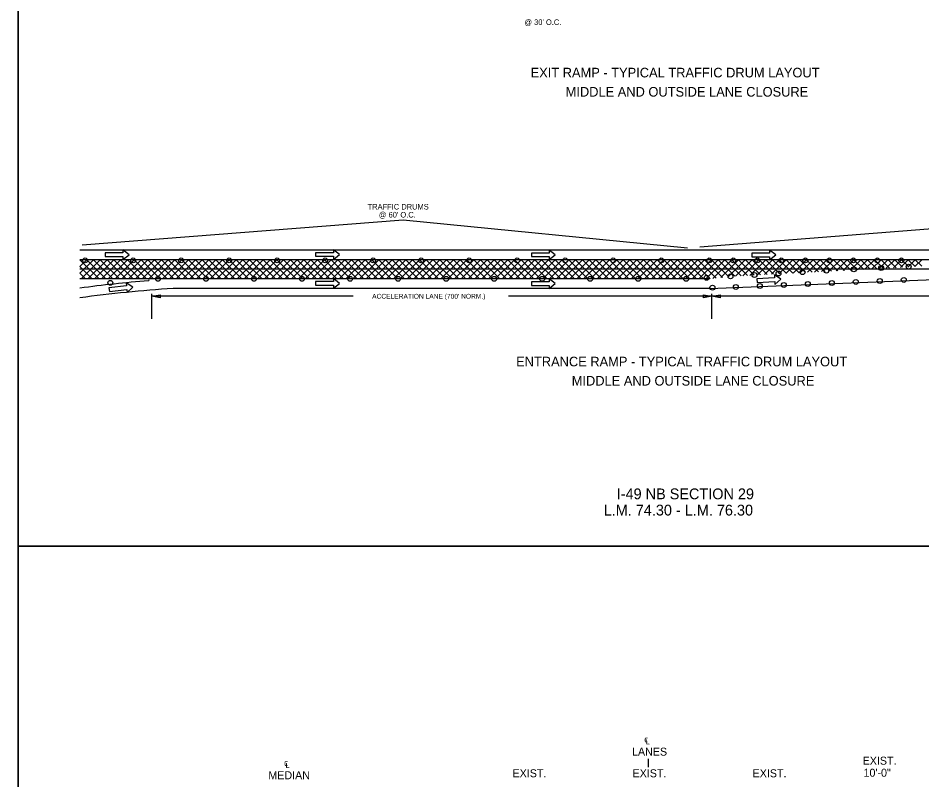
# Model space of a CAD drawing. Extents: x -100 to 745, y -1581 to -107.
# Drawn here: x 175.4 to 288.3, y -1389.8 to -1294.6 of the extents above; entities that cross this region are included whole.
import ezdxf

# ---------------------------------------------------------------- set-up
doc = ezdxf.new("R2010")
doc.units = 0
for name, color, linetype in [('Default', 7, 'Continuous'), ('R_Contour Annot', 7, 'Continuous'), ('R_Draft', 7, 'Continuous'), ('R_Drive', 7, 'Continuous'), ('R_Erosion', 7, 'Continuous'), ('R_Exist Surface', 7, 'Continuous')]:
    doc.layers.add(name, color=color, linetype=linetype)

msp = doc.modelspace()

# ---------------------------------------------------------------- linework, layer by layer
at = {"layer": 'Default'}
msp.add_line((254.16, -1387.15), (254.16, -1388.16), dxfattribs=at)
for points in [[(188.49, -1324.74), (189.27, -1324.14), (188.49, -1323.54), (188.49, -1323.92), (186.28, -1323.92), (186.28, -1324.37), (188.49, -1324.37)], [(214.8, -1324.72), (215.57, -1324.12), (214.8, -1323.52), (214.8, -1323.89), (212.59, -1323.89), (212.59, -1324.34), (214.8, -1324.34)], [(241.76, -1324.75), (242.54, -1324.15), (241.76, -1323.55), (241.76, -1323.93), (239.56, -1323.93), (239.56, -1324.38), (241.76, -1324.38)], [(269.31, -1324.77), (270.08, -1324.17), (269.31, -1323.57), (269.31, -1323.95), (267.1, -1323.95), (267.1, -1324.4), (269.31, -1324.4)], [(269.98, -1327.85), (270.72, -1327.21), (269.91, -1326.65), (269.93, -1327.03), (267.73, -1327.15), (267.75, -1327.59), (269.96, -1327.48)], [(189.05, -1328.86), (189.75, -1328.18), (188.91, -1327.67), (188.96, -1328.04), (186.76, -1328.29), (186.81, -1328.74), (189.01, -1328.49)], [(214.8, -1328.32), (215.57, -1327.72), (214.8, -1327.12), (214.8, -1327.49), (212.59, -1327.49), (212.59, -1327.94), (214.8, -1327.94)], [(241.76, -1328.35), (242.54, -1327.75), (241.76, -1327.15), (241.76, -1327.52), (239.56, -1327.52), (239.56, -1327.97), (241.76, -1327.97)]]:
    msp.add_lwpolyline(points, close=True, dxfattribs=at)
at = {"layer": 'R_Contour Annot'}
for points in [[(175.41, -1250.58), (345.41, -1250.58), (345.41, -1360.58), (175.41, -1360.58)], [(175.41, -1360.58), (345.41, -1360.58), (345.41, -1470.58), (175.41, -1470.58)]]:
    msp.add_lwpolyline(points, close=True, dxfattribs=at)
at = {"layer": 'R_Draft'}
for p, q in [((339.68, -1323.56), (183.13, -1323.56)), ((339.68, -1324.76), (183.13, -1324.76)), ((183.13, -1326.45), (184.83, -1324.76)), ((183.13, -1325.6), (183.98, -1324.76)), ((183.13, -1324.76), (185.53, -1327.16)), ((183.28, -1327.16), (185.68, -1324.76)), ((183.98, -1324.76), (186.38, -1327.16)), ((184.12, -1327.16), (186.52, -1324.76)), ((184.83, -1324.76), (187.23, -1327.16)), ((184.97, -1327.16), (187.37, -1324.76)), ((185.68, -1324.76), (188.08, -1327.16)), ((185.82, -1327.16), (188.22, -1324.76)), ((186.52, -1324.76), (188.92, -1327.16)), ((186.67, -1327.16), (189.07, -1324.76)), ((187.37, -1324.76), (189.77, -1327.16)), ((187.52, -1327.16), (189.92, -1324.76)), ((188.22, -1324.76), (190.62, -1327.16)), ((188.37, -1327.16), (190.77, -1324.76)), ((189.07, -1324.76), (191.47, -1327.16)), ((189.22, -1327.16), (191.62, -1324.76)), ((189.92, -1324.76), (192.32, -1327.16)), ((190.06, -1327.16), (192.46, -1324.76)), ((190.77, -1324.76), (193.17, -1327.16)), ((190.91, -1327.16), (193.31, -1324.76)), ((191.62, -1324.76), (194.02, -1327.16)), ((191.76, -1327.16), (194.16, -1324.76)), ((192.46, -1324.76), (194.86, -1327.16)), ((192.61, -1327.16), (195.01, -1324.76)), ((193.31, -1324.76), (195.71, -1327.16)), ((193.46, -1327.16), (195.86, -1324.76)), ((194.16, -1324.76), (196.56, -1327.16)), ((194.31, -1327.16), (196.71, -1324.76)), ((195.01, -1324.76), (197.41, -1327.16)), ((195.16, -1327.16), (197.56, -1324.76)), ((195.86, -1324.76), (198.26, -1327.16)), ((196, -1327.16), (198.4, -1324.76)), ((196.71, -1324.76), (199.11, -1327.16)), ((196.85, -1327.16), (199.25, -1324.76)), ((197.56, -1324.76), (199.96, -1327.16)), ((197.7, -1327.16), (200.1, -1324.76)), ((198.4, -1324.76), (200.8, -1327.16)), ((198.55, -1327.16), (200.95, -1324.76)), ((199.25, -1324.76), (201.65, -1327.16)), ((199.4, -1327.16), (201.8, -1324.76)), ((200.1, -1324.76), (202.5, -1327.16)), ((200.25, -1327.16), (202.65, -1324.76)), ((200.95, -1324.76), (203.35, -1327.16)), ((201.1, -1327.16), (203.5, -1324.76)), ((201.8, -1324.76), (204.2, -1327.16)), ((201.94, -1327.16), (204.34, -1324.76)), ((202.65, -1324.76), (205.05, -1327.16)), ((202.79, -1327.16), (205.19, -1324.76)), ((203.5, -1324.76), (205.9, -1327.16)), ((203.64, -1327.16), (206.04, -1324.76)), ((204.34, -1324.76), (206.74, -1327.16)), ((204.49, -1327.16), (206.89, -1324.76)), ((205.19, -1324.76), (207.59, -1327.16)), ((205.34, -1327.16), (207.74, -1324.76)), ((206.04, -1324.76), (208.44, -1327.16)), ((206.19, -1327.16), (208.59, -1324.76)), ((206.89, -1324.76), (209.29, -1327.16)), ((207.04, -1327.16), (209.43, -1324.76)), ((207.74, -1324.76), (210.14, -1327.16)), ((207.88, -1327.16), (210.28, -1324.76)), ((208.59, -1324.76), (210.99, -1327.16)), ((208.73, -1327.16), (211.13, -1324.76)), ((209.44, -1324.76), (211.84, -1327.16)), ((209.58, -1327.16), (211.98, -1324.76)), ((210.28, -1324.76), (212.68, -1327.16)), ((210.43, -1327.16), (212.83, -1324.76)), ((211.13, -1324.76), (213.53, -1327.16)), ((211.28, -1327.16), (213.68, -1324.76)), ((211.98, -1324.76), (214.38, -1327.16)), ((212.13, -1327.16), (214.53, -1324.76)), ((212.83, -1324.76), (215.23, -1327.16)), ((212.97, -1327.16), (215.37, -1324.76)), ((213.68, -1324.76), (216.08, -1327.16)), ((213.82, -1327.16), (216.22, -1324.76)), ((214.53, -1324.76), (216.93, -1327.16)), ((214.67, -1327.16), (217.07, -1324.76)), ((215.38, -1324.76), (217.77, -1327.16)), ((215.52, -1327.16), (217.92, -1324.76)), ((216.22, -1324.76), (218.62, -1327.16)), ((216.37, -1327.16), (218.77, -1324.76)), ((217.07, -1324.76), (219.47, -1327.16)), ((217.22, -1327.16), (219.62, -1324.76)), ((217.92, -1324.76), (220.32, -1327.16)), ((218.07, -1327.16), (220.47, -1324.76)), ((218.77, -1324.76), (221.17, -1327.16)), ((218.91, -1327.16), (221.31, -1324.76)), ((219.62, -1324.76), (222.02, -1327.16)), ((219.76, -1327.16), (222.16, -1324.76)), ((220.47, -1324.76), (222.87, -1327.16)), ((220.61, -1327.16), (223.01, -1324.76)), ((221.32, -1324.76), (223.71, -1327.16)), ((221.46, -1327.16), (223.86, -1324.76)), ((222.16, -1324.76), (224.56, -1327.16)), ((222.31, -1327.16), (224.71, -1324.76)), ((223.01, -1324.76), (225.41, -1327.16)), ((223.16, -1327.16), (225.56, -1324.76)), ((223.86, -1324.76), (226.26, -1327.16)), ((224.01, -1327.16), (226.4, -1324.76)), ((224.71, -1324.76), (227.11, -1327.16)), ((224.85, -1327.16), (227.25, -1324.76)), ((225.56, -1324.76), (227.96, -1327.16)), ((225.7, -1327.16), (228.1, -1324.76)), ((226.41, -1324.76), (228.81, -1327.16)), ((226.55, -1327.16), (228.95, -1324.76)), ((227.26, -1324.76), (229.65, -1327.16)), ((227.4, -1327.16), (229.8, -1324.76)), ((228.1, -1324.76), (230.5, -1327.16)), ((228.25, -1327.16), (230.65, -1324.76)), ((228.95, -1324.76), (231.35, -1327.16)), ((229.1, -1327.16), (231.5, -1324.76)), ((229.8, -1324.76), (232.2, -1327.16)), ((229.95, -1327.16), (232.34, -1324.76)), ((230.65, -1324.76), (233.05, -1327.16)), ((230.79, -1327.16), (233.19, -1324.76)), ((231.5, -1324.76), (233.9, -1327.16)), ((231.64, -1327.16), (234.04, -1324.76)), ((232.35, -1324.76), (234.75, -1327.16)), ((232.49, -1327.16), (234.89, -1324.76)), ((233.19, -1324.76), (235.59, -1327.16)), ((233.34, -1327.16), (235.74, -1324.76)), ((234.04, -1324.76), (236.44, -1327.16)), ((234.19, -1327.16), (236.59, -1324.76)), ((234.89, -1324.76), (237.29, -1327.16)), ((235.04, -1327.16), (237.44, -1324.76)), ((235.74, -1324.76), (238.14, -1327.16)), ((235.89, -1327.16), (238.28, -1324.76)), ((236.59, -1324.76), (238.99, -1327.16)), ((236.73, -1327.16), (239.13, -1324.76)), ((237.44, -1324.76), (239.84, -1327.16)), ((237.58, -1327.16), (239.98, -1324.76)), ((238.29, -1324.76), (240.69, -1327.16)), ((238.43, -1327.16), (240.83, -1324.76)), ((239.13, -1324.76), (241.53, -1327.16)), ((239.28, -1327.16), (241.68, -1324.76)), ((239.98, -1324.76), (242.38, -1327.16)), ((240.13, -1327.16), (242.53, -1324.76)), ((240.83, -1324.76), (243.23, -1327.16)), ((240.98, -1327.16), (243.38, -1324.76)), ((241.68, -1324.76), (244.08, -1327.16)), ((241.82, -1327.16), (244.22, -1324.76)), ((242.53, -1324.76), (244.93, -1327.16)), ((242.67, -1327.16), (245.07, -1324.76)), ((243.38, -1324.76), (245.78, -1327.16)), ((243.52, -1327.16), (245.92, -1324.76)), ((244.23, -1324.76), (246.62, -1327.16)), ((244.37, -1327.16), (246.77, -1324.76)), ((245.07, -1324.76), (247.47, -1327.16)), ((245.22, -1327.16), (247.62, -1324.76)), ((245.92, -1324.76), (248.32, -1327.16)), ((246.07, -1327.16), (248.47, -1324.76)), ((246.77, -1324.76), (249.17, -1327.16)), ((246.92, -1327.16), (249.31, -1324.76)), ((247.62, -1324.76), (250.02, -1327.16)), ((247.76, -1327.16), (250.16, -1324.76)), ((248.47, -1324.76), (250.87, -1327.16)), ((248.61, -1327.16), (251.01, -1324.76)), ((249.32, -1324.76), (251.72, -1327.16)), ((249.46, -1327.16), (251.86, -1324.76)), ((250.17, -1324.76), (252.56, -1327.16)), ((250.31, -1327.16), (252.71, -1324.76)), ((251.01, -1324.76), (253.41, -1327.16)), ((251.16, -1327.16), (253.56, -1324.76)), ((251.86, -1324.76), (254.26, -1327.16)), ((252.01, -1327.16), (254.41, -1324.76)), ((252.71, -1324.76), (255.11, -1327.16)), ((252.86, -1327.16), (255.25, -1324.76)), ((253.56, -1324.76), (255.96, -1327.16)), ((253.7, -1327.16), (256.1, -1324.76)), ((254.41, -1324.76), (256.81, -1327.16)), ((254.55, -1327.16), (256.95, -1324.76)), ((255.26, -1324.76), (257.66, -1327.16)), ((255.4, -1327.16), (257.8, -1324.76)), ((256.11, -1324.76), (258.5, -1327.16)), ((256.25, -1327.16), (258.65, -1324.76)), ((256.95, -1324.76), (259.35, -1327.16)), ((257.1, -1327.16), (259.5, -1324.76)), ((257.8, -1324.76), (260.2, -1327.16)), ((257.95, -1327.16), (260.35, -1324.76)), ((258.65, -1324.76), (261.05, -1327.16)), ((258.8, -1327.16), (261.19, -1324.76)), ((259.5, -1324.76), (261.89, -1327.14)), ((259.64, -1327.16), (262.04, -1324.76)), ((260.35, -1324.76), (262.65, -1327.06)), ((260.49, -1327.16), (262.89, -1324.76)), ((261.2, -1324.76), (263.41, -1326.97)), ((261.34, -1327.16), (263.74, -1324.76)), ((262.05, -1324.76), (264.17, -1326.88)), ((262.24, -1327.1), (264.59, -1324.76)), ((262.89, -1324.76), (264.96, -1326.82)), ((263.2, -1326.99), (265.44, -1324.76)), ((263.74, -1324.76), (265.77, -1326.78)), ((264.16, -1326.88), (266.28, -1324.76)), ((264.59, -1324.76), (266.57, -1326.74)), ((265.07, -1326.82), (267.13, -1324.76)), ((265.44, -1324.76), (267.38, -1326.7)), ((265.97, -1326.77), (267.98, -1324.76)), ((266.29, -1324.76), (268.18, -1326.65)), ((266.86, -1326.72), (268.83, -1324.76)), ((267.14, -1324.76), (268.99, -1326.61)), ((267.76, -1326.68), (269.68, -1324.76)), ((267.99, -1324.76), (269.8, -1326.57)), ((268.66, -1326.63), (270.53, -1324.76)), ((268.83, -1324.76), (270.6, -1326.53)), ((269.55, -1326.58), (271.38, -1324.76)), ((269.68, -1324.76), (271.41, -1326.48)), ((270.45, -1326.53), (272.22, -1324.76)), ((270.53, -1324.76), (272.21, -1326.44)), ((271.34, -1326.49), (273.07, -1324.76)), ((271.38, -1324.76), (273.02, -1326.4)), ((272.23, -1324.76), (273.82, -1326.35)), ((272.24, -1326.44), (273.92, -1324.76)), ((273.08, -1324.76), (274.63, -1326.31)), ((273.14, -1326.39), (274.77, -1324.76)), ((273.93, -1324.76), (275.44, -1326.27)), ((274.03, -1326.34), (275.62, -1324.76)), ((274.77, -1324.76), (276.24, -1326.23)), ((274.93, -1326.3), (276.47, -1324.76)), ((275.62, -1324.76), (277.05, -1326.18)), ((275.82, -1326.25), (277.32, -1324.76)), ((276.47, -1324.76), (277.85, -1326.14)), ((276.72, -1326.2), (278.16, -1324.76)), ((277.32, -1324.76), (278.66, -1326.1)), ((277.62, -1326.15), (279.01, -1324.76)), ((278.17, -1324.76), (279.47, -1326.06)), ((278.51, -1326.11), (279.86, -1324.76)), ((279.02, -1324.76), (280.27, -1326.01)), ((279.41, -1326.06), (280.71, -1324.76)), ((279.86, -1324.76), (281.08, -1325.97)), ((280.31, -1326.01), (281.56, -1324.76)), ((280.71, -1324.76), (281.88, -1325.93)), ((281.2, -1325.96), (282.41, -1324.76)), ((281.56, -1324.76), (282.69, -1325.88)), ((282.1, -1325.92), (283.26, -1324.76)), ((282.41, -1324.76), (283.49, -1325.84)), ((282.99, -1325.87), (284.1, -1324.76)), ((283.26, -1324.76), (284.3, -1325.8)), ((283.89, -1325.82), (284.95, -1324.76)), ((284.11, -1324.76), (285.11, -1325.76)), ((284.79, -1325.77), (285.8, -1324.76)), ((284.96, -1324.76), (285.91, -1325.71)), ((285.68, -1325.73), (286.65, -1324.76)), ((285.8, -1324.76), (286.72, -1325.67)), ((286.58, -1325.68), (287.5, -1324.76)), ((286.65, -1324.76), (287.52, -1325.63)), ((287.47, -1325.63), (288.35, -1324.76)), ((287.5, -1324.76), (288.33, -1325.59)), ((183.13, -1325.6), (184.68, -1327.16)), ((339.68, -1325.96), (183.13, -1325.96)), ((183.13, -1326.45), (183.83, -1327.16)), ((191.68, -1327.16), (183.13, -1327.16)), ((261.79, -1327.16), (191.68, -1327.16)), ((261.79, -1328.36), (291.79, -1327.16)), ((261.79, -1328.36), (194.77, -1328.36))]:
    msp.add_line(p, q, dxfattribs=at)
for points in [[(175.41, -1250.58), (175.41, -1360.58), (345.41, -1360.58), (345.41, -1250.58)], [(175.41, -1360.58), (175.41, -1470.58), (345.41, -1470.58), (345.41, -1360.58)]]:
    msp.add_lwpolyline(points, close=True, dxfattribs=at)
for centre, radius, start, end in [((206.81, -1506.81), 180.06, 94.8177, 97.5575), ((191.67, -1327.27), 0.116, 278.872, 86.6139), ((206.81, -1506.81), 178.86, 93.859, 97.6085)]:
    msp.add_arc(centre, radius, start, end, dxfattribs=at)
at = {"layer": 'R_Drive'}
for points in [[(259.07, -1323.34), (223.53, -1319.81), (183.4, -1322.93)], [(339.44, -1322.94), (304.44, -1319.72), (260.61, -1323.21)]]:
    msp.add_lwpolyline(points, dxfattribs=at)
at = {"layer": 'R_Erosion'}
for centre in [(183.78, -1324.85), (189.78, -1324.85), (195.78, -1324.85), (201.78, -1324.85), (207.78, -1324.85), (213.78, -1324.85), (219.78, -1324.85), (225.78, -1324.85), (231.78, -1324.85), (237.78, -1324.85), (243.78, -1324.85), (249.78, -1324.85), (255.78, -1324.85), (261.78, -1324.85), (264.78, -1324.85), (267.78, -1324.85), (270.78, -1324.85), (273.78, -1324.85), (276.78, -1324.85), (279.78, -1324.85), (282.78, -1324.85), (285.78, -1324.85), (276.41, -1326.13), (279.84, -1325.97), (283.26, -1325.8), (286.69, -1325.63), (192.89, -1327.15), (198.89, -1327.15), (204.89, -1327.15), (210.89, -1327.15), (216.89, -1327.15), (222.89, -1327.15), (228.89, -1327.15), (234.89, -1327.15), (240.89, -1327.15), (246.89, -1327.15), (252.89, -1327.15), (258.89, -1327.15), (261.44, -1327.03), (264.43, -1326.85), (267.43, -1326.67), (270.42, -1326.49), (273.42, -1326.31), (286.08, -1327.29), (186.93, -1327.65), (262.17, -1328.25), (265.1, -1328.18), (268.09, -1328.05), (271.09, -1327.93), (274.09, -1327.8), (277.09, -1327.67), (280.08, -1327.54), (283.08, -1327.42)]:
    msp.add_circle(centre, 0.305, dxfattribs=at)
at = {"layer": 'R_Exist Surface'}
for p, q in [((192.1, -1332.16), (192.1, -1329.03)), ((262.1, -1332.16), (262.1, -1329.03)), ((262.1, -1332.16), (262.1, -1329.03)), ((217.28, -1329.33), (192.1, -1329.33)), ((262.1, -1329.33), (236.69, -1329.33)), ((295.9, -1329.33), (262.1, -1329.33))]:
    msp.add_line(p, q, dxfattribs=at)
for points in [[(193.15, -1329.52), (192.1, -1329.33), (193.15, -1329.15)], [(261.05, -1329.15), (262.1, -1329.33), (261.05, -1329.52)], [(263.15, -1329.52), (262.1, -1329.33), (263.15, -1329.15)]]:
    msp.add_lwpolyline(points, close=True, dxfattribs=at)

# ---------------------------------------------------------------- texts
at = {"layer": 'Default'}
for s, height, p in [('I-49 NB SECTION 29', 1.35, (250.21, -1354.7)), ('L.M. 74.30 - L.M. 76.30', 1.35, (248.58, -1356.73)), ('℄', 1, (253.64, -1385.24)), ('LANES', 1, (252.12, -1386.74)), ('EXIST.', 1, (280.94, -1387.87)), ('℄', 1, (208.64, -1388.19)), ('MEDIAN', 1, (206.68, -1389.69)), ('EXIST.', 1, (237.19, -1389.44)), ('EXIST.', 1, (252.19, -1389.44)), ('EXIST.', 1, (267.19, -1389.44)), ('10\'-0"', 1, (281.05, -1389.37))]:
    msp.add_text(s, height=height, dxfattribs=at).set_placement(p)
at = {"layer": 'R_Drive'}
for s, height, p in [("@ 30' O.C.", 0.7, (238.68, -1295.43)), ('EXIT RAMP - TYPICAL TRAFFIC DRUM LAYOUT', 1.2, (239.45, -1301.98)), ('MIDDLE AND OUTSIDE LANE CLOSURE', 1.2, (243.83, -1304.38)), ('TRAFFIC DRUMS ', 0.7, (219.08, -1318.49)), ("@ 60' O.C.", 0.7, (220.49, -1319.49)), ('ENTRANCE RAMP - TYPICAL TRAFFIC DRUM LAYOUT', 1.2, (237.64, -1338.09)), ('MIDDLE AND OUTSIDE LANE CLOSURE', 1.2, (244.59, -1340.49))]:
    msp.add_text(s, height=height, rotation=360, dxfattribs=at).set_placement(p)
at = {"layer": 'R_Exist Surface'}
msp.add_text("ACCELERATION LANE (700' NORM.)", height=0.6, dxfattribs=at).set_placement((219.65, -1329.63))

doc.saveas('drawing.dxf')
